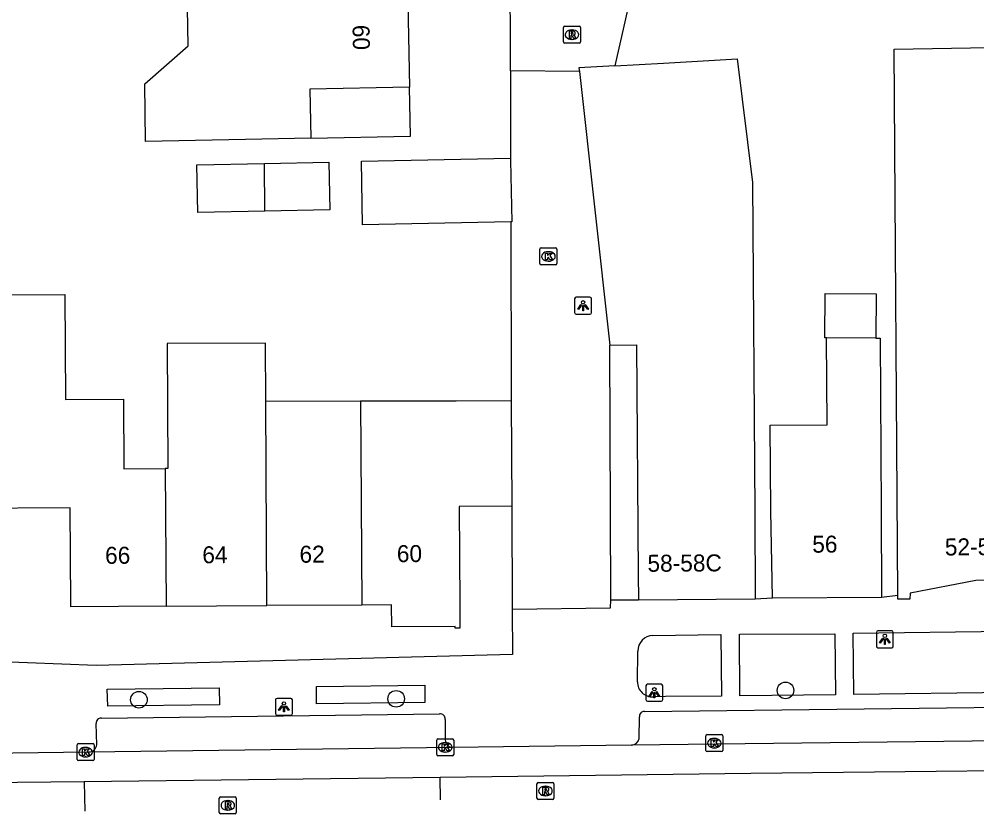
# Model space of a CAD drawing. Extents: x 159718 to 160783, y 383290 to 384030.
# Drawn here: x 160055.4 to 160111.9, y 383291 to 383337.8 of the extents above; entities that cross this region are included whole.
import ezdxf

# ---------------------------------------------------------------- set-up
doc = ezdxf.new("R2010")
doc.units = 0
for name, color, linetype in [('IMGEO_Boom', 7, 'Continuous'), ('IMGEO_Kolk', 7, 'Continuous'), ('IMGEO_Lichtpunt', 7, 'Continuous'), ('IMGEO_Pand', 7, 'Continuous'), ('IMGEO_Pand_nummerreeks', 7, 'Continuous'), ('IMGEO_Pand_overbouw', 7, 'Continuous'), ('IMGEO_Rijbaan_lokaal_gesloten', 7, 'Continuous'), ('IMGEO_Rijbaan_lokaal_open', 7, 'Continuous'), ('IMGEO_Rioolput', 7, 'Continuous'), ('IMGEO_Voetpad_open', 7, 'Continuous')]:
    doc.layers.add(name, color=color, linetype=linetype)

msp = doc.modelspace()

# ---------------------------------------------------------------- linework, layer by layer
at = {"layer": 'IMGEO_Boom'}
for centre in [(160100.57, 383298.244), (160062.442, 383297.693), (160077.612, 383297.746)]:
    msp.add_circle(centre, 0.489, dxfattribs=at)
at = {"layer": 'IMGEO_Kolk'}
for p, q in [((160086.089, 383323.405), (160086.089, 383324.257)), ((160086.164, 383324.331), (160087.016, 383324.331)), ((160086.577, 383324.111), (160086.602, 383324.111)), ((160087.09, 383324.257), (160087.09, 383323.405)), ((160086.6, 383323.551), (160086.575, 383323.551)), ((160087.016, 383323.331), (160086.164, 383323.331)), ((160080.003, 383294.462), (160080.003, 383295.314)), ((160080.078, 383295.388), (160080.93, 383295.388)), ((160081.004, 383295.314), (160081.004, 383294.462)), ((160095.872, 383294.71), (160095.872, 383295.562)), ((160095.947, 383295.636), (160096.799, 383295.636)), ((160096.36, 383295.416), (160096.385, 383295.416)), ((160096.873, 383295.562), (160096.873, 383294.71)), ((160058.797, 383294.179), (160058.797, 383295.031)), ((160058.872, 383295.105), (160059.724, 383295.105)), ((160059.285, 383294.885), (160059.31, 383294.885)), ((160059.798, 383295.031), (160059.798, 383294.179)), ((160080.491, 383295.168), (160080.516, 383295.168)), ((160096.799, 383294.636), (160095.947, 383294.636)), ((160096.383, 383294.856), (160096.358, 383294.856)), ((160059.724, 383294.105), (160058.872, 383294.105)), ((160059.308, 383294.325), (160059.283, 383294.325)), ((160080.93, 383294.388), (160080.078, 383294.388)), ((160080.514, 383294.608), (160080.489, 383294.608))]:
    msp.add_line(p, q, dxfattribs=at)
for points in [[(160086.089, 383323.405), (160086.089, 383324.257)], [(160086.164, 383324.331), (160087.016, 383324.331)], [(160086.41, 383324.031), (160086.533, 383324.031), (160086.533, 383323.88), (160086.663, 383324.031), (160086.827, 383324.031), (160086.681, 383323.88), (160086.834, 383323.631), (160086.682, 383323.631), (160086.597, 383323.795), (160086.533, 383323.728), (160086.533, 383323.631), (160086.41, 383323.631), (160086.41, 383324.031)], [(160087.09, 383324.257), (160087.09, 383323.405)], [(160087.016, 383323.331), (160086.164, 383323.331)], [(160080.003, 383294.462), (160080.003, 383295.314)], [(160080.078, 383295.388), (160080.93, 383295.388)], [(160081.004, 383295.314), (160081.004, 383294.462)], [(160095.872, 383294.71), (160095.872, 383295.562)], [(160095.947, 383295.636), (160096.799, 383295.636)], [(160096.193, 383295.336), (160096.316, 383295.336), (160096.316, 383295.185), (160096.446, 383295.336), (160096.61, 383295.336), (160096.464, 383295.185), (160096.617, 383294.936), (160096.465, 383294.936), (160096.38, 383295.1), (160096.316, 383295.033), (160096.316, 383294.936), (160096.193, 383294.936), (160096.193, 383295.336)], [(160096.873, 383295.562), (160096.873, 383294.71)], [(160058.797, 383294.179), (160058.797, 383295.031)], [(160058.872, 383295.105), (160059.724, 383295.105)], [(160059.118, 383294.805), (160059.241, 383294.805), (160059.241, 383294.654), (160059.371, 383294.805), (160059.535, 383294.805), (160059.389, 383294.654), (160059.542, 383294.405), (160059.39, 383294.405), (160059.305, 383294.569), (160059.241, 383294.502), (160059.241, 383294.405), (160059.118, 383294.405), (160059.118, 383294.805)], [(160059.798, 383295.031), (160059.798, 383294.179)], [(160080.324, 383295.088), (160080.447, 383295.088), (160080.447, 383294.937), (160080.577, 383295.088), (160080.741, 383295.088), (160080.595, 383294.937), (160080.748, 383294.688), (160080.596, 383294.688), (160080.511, 383294.852), (160080.447, 383294.785), (160080.447, 383294.688), (160080.324, 383294.688), (160080.324, 383295.088)], [(160096.799, 383294.636), (160095.947, 383294.636)], [(160059.724, 383294.105), (160058.872, 383294.105)], [(160080.93, 383294.388), (160080.078, 383294.388)]]:
    msp.add_lwpolyline(points, dxfattribs=at)
for centre, start, end in [((160086.166, 383324.255), 91.552, 178.448), ((160086.166, 383324.255), 91.552, 178.448), ((160087.014, 383324.255), 1.552, 88.448), ((160087.014, 383324.255), 1.552, 88.448), ((160086.166, 383323.407), 181.552, 268.448), ((160086.166, 383323.407), 181.552, 268.448), ((160087.014, 383323.407), 271.552, 358.448), ((160087.014, 383323.407), 271.552, 358.448), ((160080.08, 383295.312), 91.552, 178.448), ((160080.08, 383295.312), 91.552, 178.448), ((160080.928, 383295.312), 1.552, 88.448), ((160080.928, 383295.312), 1.552, 88.448), ((160095.949, 383295.56), 91.552, 178.448), ((160095.949, 383295.56), 91.552, 178.448), ((160096.797, 383295.56), 1.552, 88.448), ((160096.797, 383295.56), 1.552, 88.448), ((160058.874, 383295.029), 91.552, 178.448), ((160058.874, 383295.029), 91.552, 178.448), ((160059.722, 383295.029), 1.552, 88.448), ((160059.722, 383295.029), 1.552, 88.448), ((160095.949, 383294.712), 181.552, 268.448), ((160095.949, 383294.712), 181.552, 268.448), ((160096.797, 383294.712), 271.552, 358.448), ((160096.797, 383294.712), 271.552, 358.448), ((160058.874, 383294.181), 181.552, 268.448), ((160058.874, 383294.181), 181.552, 268.448), ((160059.722, 383294.181), 271.552, 358.448), ((160059.722, 383294.181), 271.552, 358.448), ((160080.08, 383294.464), 181.552, 268.448), ((160080.08, 383294.464), 181.552, 268.448), ((160080.928, 383294.464), 271.552, 358.448), ((160080.928, 383294.464), 271.552, 358.448)]:
    msp.add_arc(centre, 0.0765, start, end, dxfattribs=at)
for centre, major_axis, ratio, start_param, end_param in [((160086.576, 383323.831), (-0.387, 0.002), 0.722429, 4.712389, 7.853982), ((160086.601, 383323.831), (-0.39, 0.002), 0.717154, 1.570796, 4.712389), ((160096.359, 383295.136), (-0.387, 0.002), 0.722429, 4.712389, 7.853982), ((160096.384, 383295.136), (-0.39, 0.002), 0.717154, 1.570796, 4.712389), ((160059.284, 383294.605), (-0.387, 0.002), 0.722429, 4.712389, 7.853982), ((160059.309, 383294.605), (-0.39, 0.002), 0.717154, 1.570796, 4.712389), ((160080.49, 383294.888), (-0.387, 0.002), 0.722429, 4.712389, 7.853982), ((160080.515, 383294.888), (-0.39, 0.002), 0.717154, 1.570796, 4.712389)]:
    msp.add_ellipse(centre, major_axis=major_axis, ratio=ratio, start_param=start_param, end_param=end_param, dxfattribs=at)
at = {"layer": 'IMGEO_Lichtpunt'}
for p, q in [((160088.136, 383321.326), (160088.136, 383320.519)), ((160088.136, 383321.326), (160088.136, 383320.519)), ((160089.038, 383321.421), (160088.23, 383321.421)), ((160089.038, 383321.421), (160088.23, 383321.421)), ((160089.132, 383320.519), (160089.132, 383321.326)), ((160089.132, 383320.519), (160089.132, 383321.326)), ((160088.23, 383320.425), (160089.038, 383320.425)), ((160088.23, 383320.425), (160089.038, 383320.425)), ((160105.928, 383301.663), (160105.928, 383300.856)), ((160105.928, 383301.663), (160105.928, 383300.856)), ((160106.83, 383301.758), (160106.022, 383301.758)), ((160106.83, 383301.758), (160106.022, 383301.758)), ((160106.924, 383300.856), (160106.924, 383301.663)), ((160106.924, 383300.856), (160106.924, 383301.663)), ((160106.022, 383300.762), (160106.83, 383300.762)), ((160106.022, 383300.762), (160106.83, 383300.762)), ((160093.238, 383298.605), (160092.43, 383298.605)), ((160093.238, 383298.605), (160092.43, 383298.605)), ((160092.336, 383298.51), (160092.336, 383297.703)), ((160092.336, 383298.51), (160092.336, 383297.703)), ((160093.332, 383297.703), (160093.332, 383298.51)), ((160093.332, 383297.703), (160093.332, 383298.51)), ((160070.496, 383297.68), (160070.496, 383296.873)), ((160070.496, 383297.68), (160070.496, 383296.873)), ((160071.398, 383297.775), (160070.59, 383297.775)), ((160071.398, 383297.775), (160070.59, 383297.775)), ((160071.492, 383296.873), (160071.492, 383297.68)), ((160071.492, 383296.873), (160071.492, 383297.68)), ((160092.43, 383297.609), (160093.238, 383297.609)), ((160092.43, 383297.609), (160093.238, 383297.609)), ((160070.59, 383296.779), (160071.398, 383296.779)), ((160070.59, 383296.779), (160071.398, 383296.779))]:
    msp.add_line(p, q, dxfattribs=at)
for points in [[(160088.51, 383320.99), (160088.549, 383320.962), (160088.361, 383320.7), (160088.323, 383320.727), (160088.51, 383320.99)], [(160088.612, 383320.942), (160088.659, 383320.942), (160088.659, 383320.62), (160088.612, 383320.62), (160088.612, 383320.942)], [(160088.722, 383320.962), (160088.76, 383320.989), (160088.947, 383320.727), (160088.908, 383320.699), (160088.722, 383320.962)], [(160106.302, 383301.327), (160106.341, 383301.299), (160106.153, 383301.037), (160106.115, 383301.064), (160106.302, 383301.327)], [(160106.404, 383301.279), (160106.451, 383301.279), (160106.451, 383300.957), (160106.404, 383300.957), (160106.404, 383301.279)], [(160106.514, 383301.299), (160106.552, 383301.326), (160106.739, 383301.064), (160106.7, 383301.036), (160106.514, 383301.299)], [(160092.71, 383298.174), (160092.749, 383298.146), (160092.561, 383297.884), (160092.523, 383297.911), (160092.71, 383298.174)], [(160092.812, 383298.126), (160092.859, 383298.126), (160092.859, 383297.804), (160092.812, 383297.804), (160092.812, 383298.126)], [(160092.922, 383298.146), (160092.96, 383298.173), (160093.147, 383297.911), (160093.108, 383297.883), (160092.922, 383298.146)], [(160070.87, 383297.344), (160070.909, 383297.316), (160070.721, 383297.054), (160070.683, 383297.081), (160070.87, 383297.344)], [(160070.972, 383297.296), (160071.019, 383297.296), (160071.019, 383296.974), (160070.972, 383296.974), (160070.972, 383297.296)], [(160071.082, 383297.316), (160071.12, 383297.343), (160071.307, 383297.081), (160071.268, 383297.053), (160071.082, 383297.316)]]:
    msp.add_lwpolyline(points, dxfattribs=at)
for centre in [(160088.635, 383321.124), (160106.427, 383301.461), (160092.835, 383298.308), (160070.995, 383297.478)]:
    msp.add_circle(centre, 0.0994, dxfattribs=at)
for centre, start, end in [((160088.23, 383321.326), 90, 180), ((160088.23, 383321.326), 90, 180), ((160089.038, 383321.326), 0, 90), ((160089.038, 383321.326), 0, 90), ((160088.23, 383320.519), 180, 270), ((160088.23, 383320.519), 180, 270), ((160089.038, 383320.519), 270, 0), ((160089.038, 383320.519), 270, 360), ((160106.022, 383301.663), 90, 180), ((160106.022, 383301.663), 90, 180), ((160106.83, 383301.663), 0, 90), ((160106.83, 383301.663), 0, 90), ((160106.022, 383300.856), 180, 270), ((160106.022, 383300.856), 180, 270), ((160106.83, 383300.856), 270, 0), ((160106.83, 383300.856), 270, 360), ((160092.43, 383298.51), 90, 180), ((160092.43, 383298.51), 90, 180), ((160093.238, 383298.51), 0, 90), ((160093.238, 383298.51), 0, 90), ((160070.59, 383297.68), 90, 180), ((160070.59, 383297.68), 90, 180), ((160071.398, 383297.68), 0, 90), ((160071.398, 383297.68), 0, 90), ((160092.43, 383297.703), 180, 270), ((160092.43, 383297.703), 180, 270), ((160093.238, 383297.703), 270, 0), ((160093.238, 383297.703), 270, 360), ((160070.59, 383296.873), 180, 270), ((160070.59, 383296.873), 180, 270), ((160071.398, 383296.873), 270, 0), ((160071.398, 383296.873), 270, 360)]:
    msp.add_arc(centre, 0.0946, start, end, dxfattribs=at)
at = {"layer": 'IMGEO_Pand'}
for points in [[(160078.271, 383339.832), (160078.392, 383333.804), (160072.523, 383333.686), (160072.581, 383330.806), (160068.722, 383330.729), (160062.827, 383330.611), (160062.788, 383334.008), (160065.355, 383336.238), (160065.288, 383339.579)], [(160107.193, 383303.85), (160106.985, 383336.053), (160123.857, 383336.353), (160123.955, 383332.135), (160112.699, 383331.935), (160112.785, 383319.025), (160117.971, 383319.056)], [(160090.51, 383335.068), (160093.383, 383335.231), (160097.712, 383335.477), (160098.622, 383328.183), (160098.753, 383308.778), (160098.78, 383303.652)], [(160090.51, 383335.068), (160088.391, 383334.948), (160088.414, 383334.739)], [(160088.414, 383334.739), (160090.216, 383318.601)], [(160069.863, 383326.494), (160065.918, 383326.414), (160065.862, 383329.239), (160069.847, 383329.319)], [(160069.847, 383329.319), (160073.643, 383329.396), (160073.699, 383326.571), (160069.863, 383326.494)], [(160069.863, 383326.494), (160069.847, 383329.319)], [(160084.366, 383325.87), (160075.634, 383325.697), (160075.56, 383329.44), (160084.356, 383329.614), (160084.358, 383329.492)], [(160084.358, 383329.492), (160084.43, 383325.871), (160084.366, 383325.87)], [(160064.042, 383303.206), (160058.424, 383303.174), (160058.423, 383303.374), (160058.39, 383309.014), (160052.17, 383308.978), (160051.031, 383308.971), (160049.996, 383321.57), (160058.076, 383321.582), (160058.112, 383315.401), (160061.534, 383315.406), (160061.557, 383311.311), (160063.996, 383311.325)], [(160102.992, 383319.038), (160102.89, 383319.039), (160102.908, 383321.648), (160105.908, 383321.627), (160105.889, 383319.018)], [(160099.808, 383303.693), (160099.708, 383308.824), (160099.674, 383313.873), (160103.027, 383313.895), (160102.992, 383319.038)], [(160105.889, 383319.018), (160102.992, 383319.038)], [(160105.889, 383319.018), (160106.144, 383319.016), (160106.212, 383308.868), (160106.231, 383303.731)], [(160069.927, 383315.305), (160069.907, 383318.724), (160064.104, 383318.69), (160064.147, 383311.326), (160063.996, 383311.325)], [(160090.216, 383318.601), (160091.775, 383318.611), (160091.882, 383305.1), (160091.895, 383303.59)], [(160069.927, 383315.305), (160075.511, 383315.313)], [(160069.995, 383303.241), (160069.927, 383315.305)], [(160075.511, 383315.313), (160081.152, 383315.322), (160084.389, 383315.341)], [(160075.511, 383315.313), (160075.579, 383303.273)], [(160084.389, 383315.341), (160084.424, 383309.1)], [(160063.996, 383311.325), (160064.042, 383303.206)], [(160084.424, 383309.1), (160081.325, 383309.083), (160081.359, 383303.306), (160081.36, 383303.106), (160081.367, 383301.906), (160081.097, 383301.904), (160081.097, 383302.004), (160077.347, 383301.982), (160077.339, 383303.283), (160075.579, 383303.273)], [(160118.298, 383303.76), (160117.627, 383303.75), (160117.593, 383304.096), (160113.734, 383304.734), (160111.786, 383304.715), (160107.921, 383303.984), (160107.899, 383303.631), (160107.194, 383303.624), (160107.193, 383303.85)], [(160091.895, 383303.59), (160098.78, 383303.652)], [(160099.808, 383303.693), (160106.231, 383303.731)], [(160064.042, 383303.206), (160069.995, 383303.241)], [(160075.579, 383303.273), (160069.995, 383303.241)]]:
    msp.add_lwpolyline(points, dxfattribs=at)
at = {"layer": 'IMGEO_Pand_overbouw'}
msp.add_lwpolyline([(160078.392, 383333.804), (160072.523, 383333.686), (160072.581, 383330.806), (160078.45, 383330.923)], close=True, dxfattribs=at)
at = {"layer": 'IMGEO_Rijbaan_lokaal_gesloten'}
for points in [[(160150.106, 383295.703), (160091.491, 383295.018)], [(160080.943, 383294.873), (160059.499, 383294.598)], [(160091.491, 383295.018), (160080.943, 383294.873)], [(160059.499, 383294.598), (160047.505, 383294.448), (160047.439, 383294.447)], [(160146.343, 383293.862), (160124.008, 383293.611), (160098.531, 383293.352), (160080.212, 383293.115)], [(160080.212, 383293.115), (160059.219, 383292.845)], [(160059.219, 383292.845), (160047.427, 383292.731), (160040.677, 383292.583), (160025.97, 383292.419), (159997.559, 383292.063)]]:
    msp.add_lwpolyline(points, dxfattribs=at)
at = {"layer": 'IMGEO_Rijbaan_lokaal_open'}
for points in [[(160088.414, 383334.739), (160084.347, 383334.777)], [(160084.347, 383334.777), (160084.358, 383329.492)], [(160084.366, 383325.87), (160084.389, 383315.341)], [(160090.265, 383303.576), (160090.271, 383303.723), (160090.216, 383318.601)], [(160084.424, 383309.1), (160084.459, 383303.025)], [(160084.459, 383303.025), (160090.244, 383303.104), (160090.265, 383303.576)], [(160090.265, 383303.576), (160091.895, 383303.59)], [(160080.231, 383291.783), (160080.212, 383293.115)], [(160059.219, 383292.845), (160059.246, 383291.123)]]:
    msp.add_lwpolyline(points, dxfattribs=at)
at = {"layer": 'IMGEO_Rioolput'}
for p, q in [((160087.474, 383336.482), (160087.474, 383337.334)), ((160087.549, 383337.408), (160088.401, 383337.408)), ((160087.962, 383337.188), (160087.987, 383337.188)), ((160088.475, 383337.334), (160088.475, 383336.482)), ((160088.401, 383336.408), (160087.549, 383336.408)), ((160087.985, 383336.628), (160087.96, 383336.628)), ((160085.913, 383291.888), (160085.913, 383292.74)), ((160085.988, 383292.814), (160086.84, 383292.814)), ((160086.401, 383292.594), (160086.426, 383292.594)), ((160086.914, 383292.74), (160086.914, 383291.888)), ((160067.184, 383291.04), (160067.184, 383291.892)), ((160067.259, 383291.966), (160068.111, 383291.966)), ((160068.185, 383291.892), (160068.185, 383291.04)), ((160086.84, 383291.814), (160085.988, 383291.814)), ((160086.424, 383292.034), (160086.399, 383292.034)), ((160067.672, 383291.746), (160067.697, 383291.746)), ((160068.111, 383290.966), (160067.259, 383290.966)), ((160067.695, 383291.186), (160067.67, 383291.186))]:
    msp.add_line(p, q, dxfattribs=at)
for points in [[(160087.474, 383336.482), (160087.474, 383337.334)], [(160087.549, 383337.408), (160088.401, 383337.408)], [(160088.063, 383337.106), (160087.811, 383337.108), (160087.811, 383336.708)], [(160087.989, 383337.027), (160087.935, 383337.027), (160087.935, 383336.946)], [(160088.475, 383337.334), (160088.475, 383336.482)], [(160088.401, 383336.408), (160087.549, 383336.408)], [(160087.811, 383336.708), (160087.935, 383336.708), (160087.935, 383336.87), (160087.946, 383336.87)], [(160087.935, 383336.946), (160087.987, 383336.946)], [(160087.993, 383336.841), (160088.064, 383336.708), (160088.204, 383336.708), (160088.139, 383336.834)], [(160085.913, 383291.888), (160085.913, 383292.74)], [(160085.988, 383292.814), (160086.84, 383292.814)], [(160086.502, 383292.512), (160086.25, 383292.514), (160086.25, 383292.114)], [(160086.428, 383292.433), (160086.374, 383292.433), (160086.374, 383292.352)], [(160086.914, 383292.74), (160086.914, 383291.888)], [(160067.184, 383291.04), (160067.184, 383291.892)], [(160067.259, 383291.966), (160068.111, 383291.966)], [(160068.185, 383291.892), (160068.185, 383291.04)], [(160086.84, 383291.814), (160085.988, 383291.814)], [(160086.25, 383292.114), (160086.374, 383292.114), (160086.374, 383292.276), (160086.385, 383292.276)], [(160086.374, 383292.352), (160086.426, 383292.352)], [(160086.432, 383292.247), (160086.503, 383292.114), (160086.643, 383292.114), (160086.578, 383292.24)], [(160067.773, 383291.664), (160067.521, 383291.666), (160067.521, 383291.266)], [(160067.521, 383291.266), (160067.645, 383291.266), (160067.645, 383291.428), (160067.656, 383291.428)], [(160067.699, 383291.585), (160067.645, 383291.585), (160067.645, 383291.504)], [(160067.645, 383291.504), (160067.697, 383291.504)], [(160067.703, 383291.399), (160067.774, 383291.266), (160067.914, 383291.266), (160067.849, 383291.392)], [(160068.111, 383290.966), (160067.259, 383290.966)]]:
    msp.add_lwpolyline(points, dxfattribs=at)
for centre, radius, start, end in [((160087.551, 383337.332), 0.0765, 91.552, 178.448), ((160087.551, 383337.332), 0.0765, 91.552, 178.448), ((160087.995, 383336.931), 0.0964, 77.0061, 93.1865), ((160088.009, 383336.988), 0.0378, 276.6634, 79.6772), ((160088.062, 383336.996), 0.109, 350.3612, 89.416), ((160088.06, 383336.996), 0.112, 277.5842, 350.9817), ((160088.399, 383337.332), 0.0765, 1.552, 88.448), ((160088.399, 383337.332), 0.0765, 1.552, 88.448), ((160087.551, 383336.484), 0.0765, 181.552, 268.448), ((160087.551, 383336.484), 0.0765, 181.552, 268.448), ((160087.945, 383336.817), 0.0533, 26.0293, 88.6989), ((160087.971, 383337.135), 0.19, 274.7715, 282.9687), ((160088.044, 383336.781), 0.108, 29.5134, 73.7905), ((160088.399, 383336.484), 0.0765, 271.552, 358.448), ((160088.399, 383336.484), 0.0765, 271.552, 358.448), ((160085.99, 383292.738), 0.0765, 91.552, 178.448), ((160085.99, 383292.738), 0.0765, 91.552, 178.448), ((160086.434, 383292.337), 0.0964, 77.0061, 93.1865), ((160086.448, 383292.394), 0.0378, 276.6634, 79.6772), ((160086.501, 383292.402), 0.109, 350.3612, 89.416), ((160086.499, 383292.402), 0.112, 277.5842, 350.9817), ((160086.838, 383292.738), 0.0765, 1.552, 88.448), ((160086.838, 383292.738), 0.0765, 1.552, 88.448), ((160067.261, 383291.89), 0.0765, 91.552, 178.448), ((160067.261, 383291.89), 0.0765, 91.552, 178.448), ((160068.109, 383291.89), 0.0765, 1.552, 88.448), ((160068.109, 383291.89), 0.0765, 1.552, 88.448), ((160085.99, 383291.89), 0.0765, 181.552, 268.448), ((160085.99, 383291.89), 0.0765, 181.552, 268.448), ((160086.384, 383292.223), 0.0533, 26.0293, 88.6989), ((160086.41, 383292.541), 0.19, 274.7715, 282.9687), ((160086.483, 383292.187), 0.108, 29.5134, 73.7905), ((160086.838, 383291.89), 0.0765, 271.552, 358.448), ((160086.838, 383291.89), 0.0765, 271.552, 358.448), ((160067.655, 383291.375), 0.0533, 26.0293, 88.6989), ((160067.681, 383291.693), 0.19, 274.7715, 282.9687), ((160067.705, 383291.489), 0.0964, 77.0061, 93.1865), ((160067.719, 383291.546), 0.0378, 276.6634, 79.6772), ((160067.772, 383291.554), 0.109, 350.3612, 89.416), ((160067.77, 383291.554), 0.112, 277.5842, 350.9817), ((160067.754, 383291.339), 0.108, 29.5134, 73.7905), ((160067.261, 383291.042), 0.0765, 181.552, 268.448), ((160067.261, 383291.042), 0.0765, 181.552, 268.448), ((160068.109, 383291.042), 0.0765, 271.552, 358.448), ((160068.109, 383291.042), 0.0765, 271.552, 358.448)]:
    msp.add_arc(centre, radius, start, end, dxfattribs=at)
for centre, major_axis, ratio, start_param, end_param in [((160087.961, 383336.908), (-0.387, 0.002), 0.722429, 4.712389, 7.853982), ((160087.986, 383336.908), (-0.39, 0.002), 0.717154, 1.570796, 4.712389), ((160086.4, 383292.314), (-0.387, 0.002), 0.722429, 4.712389, 7.853982), ((160086.425, 383292.314), (-0.39, 0.002), 0.717154, 1.570796, 4.712389), ((160067.671, 383291.466), (-0.387, 0.002), 0.722429, 4.712389, 7.853982), ((160067.696, 383291.466), (-0.39, 0.002), 0.717154, 1.570796, 4.712389)]:
    msp.add_ellipse(centre, major_axis=major_axis, ratio=ratio, start_param=start_param, end_param=end_param, dxfattribs=at)
at = {"layer": 'IMGEO_Voetpad_open'}
for points in [[(160101.907, 383384.734), (160101.689, 383384.35), (160090.51, 383335.068)], [(160084.347, 383334.777), (160084.319, 383348.085), (160082.606, 383348.26)], [(160098.78, 383303.652), (160099.808, 383303.693)], [(160106.231, 383303.731), (160107.193, 383303.85)], [(160084.459, 383303.025), (160084.474, 383300.355), (160059.918, 383299.712), (160051.807, 383300.026), (160029.205, 383298.058)], [(160092.752, 383301.486), (160096.76, 383301.538), (160096.799, 383297.911), (160093.488, 383297.878), (160092.76, 383297.861)], [(160097.864, 383301.558), (160103.484, 383301.588), (160103.512, 383297.974), (160097.886, 383297.919), (160097.864, 383301.558)], [(160104.556, 383301.619), (160113.614, 383301.732), (160113.691, 383298.115), (160104.607, 383298), (160104.556, 383301.619)], [(160091.833, 383298.744), (160091.864, 383300.56)], [(160067.199, 383297.387), (160060.613, 383297.307), (160060.564, 383298.309), (160067.168, 383298.388), (160067.199, 383297.387)], [(160079.306, 383297.531), (160072.916, 383297.458), (160072.918, 383298.477), (160079.296, 383298.557), (160079.306, 383297.531)], [(160092.246, 383297.008), (160118.167, 383297.306), (160149.666, 383297.65), (160149.659, 383296.116)], [(160060.232, 383296.614), (160080.167, 383296.862)], [(160080.503, 383296.533), (160080.507, 383295.327)], [(160091.937, 383295.403), (160091.958, 383296.69)], [(160059.959, 383295.042), (160059.929, 383296.289)]]:
    msp.add_lwpolyline(points, dxfattribs=at)
for centre, radius, start, end in [((160092.774, 383300.576), 0.91, 91.3822, 181.0179), ((160092.73, 383298.757), 0.897, 180.8391, 271.946), ((160092.242, 383296.722), 0.286, 89.171, 186.4973), ((160060.21, 383296.33), 0.284, 85.6541, 188.3586), ((160080.196, 383296.556), 0.308, 355.7553, 95.4509), ((160080.963, 383295.329), 0.456, 180.2367, 267.446), ((160091.479, 383295.483), 0.465, 271.475, 350.1284), ((160059.459, 383295.1), 0.503, 274.5452, 353.4268)]:
    msp.add_arc(centre, radius, start, end, dxfattribs=at)

# ---------------------------------------------------------------- texts
at = {"layer": 'IMGEO_Pand_nummerreeks'}
for s, rotation, p in [('60', 271.1497, (160075.038, 383337.477)), ('56', 0.3896, (160102.15, 383306.361)), ('52-54D', 0.5615, (160109.968, 383306.197)), ('66', 0.3298, (160060.45, 383305.705)), ('64', 0.3323, (160066.184, 383305.738)), ('62', 0.3298, (160071.915, 383305.771)), ('60', 0.3298, (160077.654, 383305.804)), ('58-58C', 0.3896, (160092.432, 383305.235))]:
    msp.add_text(s, height=1, rotation=rotation, dxfattribs=at).set_placement(p)

doc.saveas('drawing.dxf')
